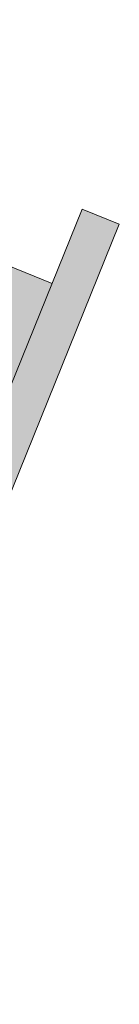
# Model space of a CAD drawing. Header units: millimetres. Extents: x -526411 to -400573, y 47353 to 130199.
# Tile 435 of 543: x -472703 to -472455, y 119562 to 122019. Entities that reach past the tile are written whole.
import ezdxf

# ---------------------------------------------------------------- set-up
doc = ezdxf.new("R2010")
doc.units = ezdxf.units.MM
doc.layers.add('I-FURN', color=30, linetype='Continuous', lineweight=18)

# ---------------------------------------------------------------- blocks, each defined once
blk = doc.blocks.new('80_KA_CE2_coupe werkplek 2P - Type 2-2942185-3e Verdieping - Percelen telling LI')
at = {"layer": 'I-FURN'}
for points in [[(925, -1046.6), (925, 1053.4), (825, 1053.4), (825, 53.4), (-825, 53.4), (-825, 1053.4), (-925, 1053.4), (-925, -1046.6), (-825, -1046.6), (-825, -46.6), (825, -46.6), (825, -1046.6)], [(825, 53.4), (825, 853.4), (-825, 853.4), (-825, 53.4), (480.4, 53.4)]]:
    blk.add_hatch(color=122, dxfattribs=at).paths.add_polyline_path(points, flags=0)
for p, q in [((925, 1053.4), (825, 1053.4)), ((825, 1053.4), (825, 53.4)), ((925, -1046.6), (925, 1053.4)), ((825, 853.4), (-825, 853.4))]:
    blk.add_line(p, q, dxfattribs=at)

msp = doc.modelspace()

# ---------------------------------------------------------------- block references
at = {"layer": 'I-FURN', "rotation": 337.9932616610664}
msp.add_blockref('80_KA_CE2_coupe werkplek 2P - Type 2-2942185-3e Verdieping - Percelen telling LI', (-473707, 120878.8), dxfattribs=at)

doc.saveas('drawing.dxf')
